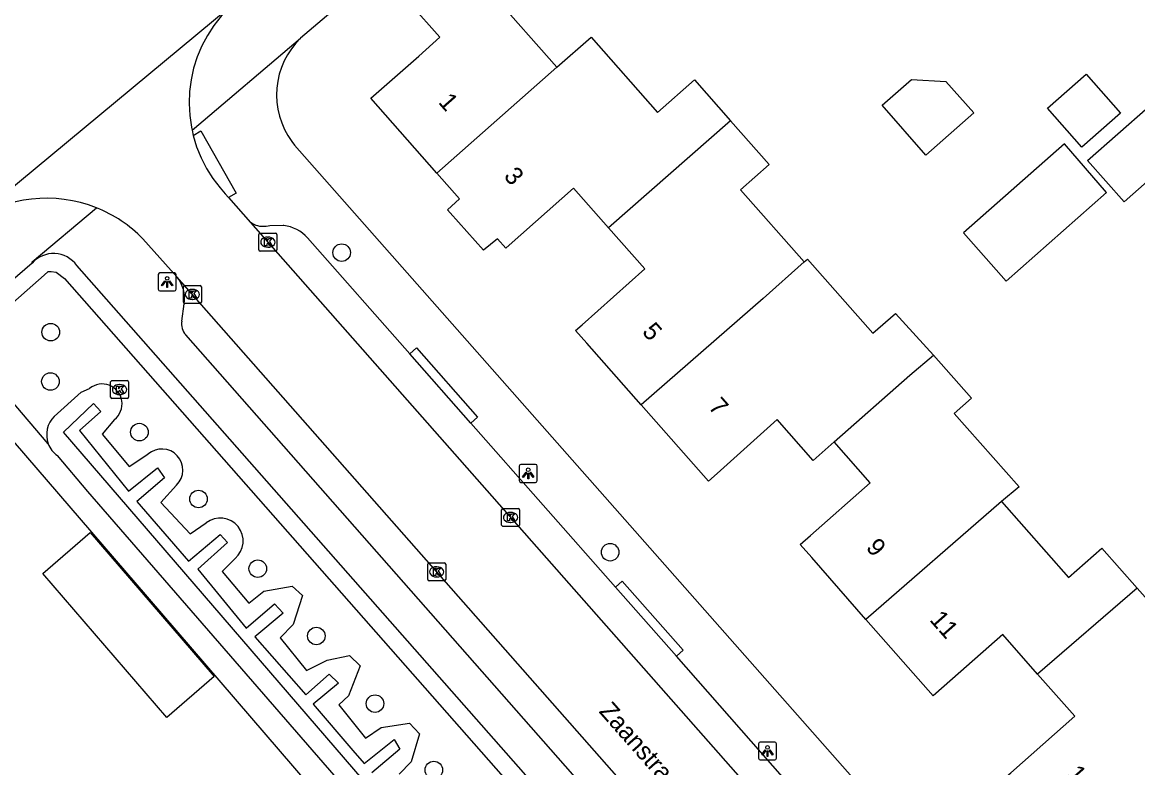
# Model space of a CAD drawing. Extents: x 157321 to 158827, y 386650 to 388532.
# Drawn here: x 157596.1 to 157658.2, y 387870.6 to 387912.1 of the extents above; entities that cross this region are included whole.
import ezdxf

# ---------------------------------------------------------------- set-up
doc = ezdxf.new("R2010")
doc.units = 0
for name, color, linetype in [('IMGEO_Boom', 7, 'Continuous'), ('IMGEO_Greppel_droge_sloot', 7, 'Continuous'), ('IMGEO_Groenvoorziening', 7, 'Continuous'), ('IMGEO_Haag', 7, 'Continuous'), ('IMGEO_Hek', 7, 'Continuous'), ('IMGEO_Kolk', 7, 'Continuous'), ('IMGEO_Lichtpunt', 7, 'Continuous'), ('IMGEO_Openbare_ruimte_label', 7, 'Continuous'), ('IMGEO_Pand', 7, 'Continuous'), ('IMGEO_Pand_nummerreeks', 7, 'Continuous'), ('IMGEO_Pand_vergunning_verleend', 7, 'Continuous'), ('IMGEO_Rijbaan_lokaal_open', 7, 'Continuous'), ('IMGEO_Voetpad_open', 7, 'Continuous')]:
    doc.layers.add(name, color=color, linetype=linetype)

msp = doc.modelspace()

# ---------------------------------------------------------------- linework, layer by layer
at = {"layer": 'IMGEO_Boom'}
for centre in [(157613.905, 387899.263), (157597.708, 387894.836), (157597.69, 387892.085), (157602.645, 387889.27), (157605.933, 387885.549), (157628.855, 387882.583), (157609.235, 387881.669), (157612.499, 387877.92), (157615.763, 387874.155), (157619.038, 387870.456)]:
    msp.add_circle(centre, 0.489, dxfattribs=at)
at = {"layer": 'IMGEO_Greppel_droge_sloot'}
msp.add_lwpolyline([(157616.668, 387868.085), (157598.42, 387889.261), (157600.089, 387890.865), (157600.488, 387890.411), (157599.304, 387889.362), (157602.032, 387885.977), (157603.649, 387887.273), (157604.046, 387886.725), (157602.498, 387885.403), (157605.384, 387882.088), (157607.139, 387883.574), (157607.546, 387883.121), (157605.898, 387881.632), (157608.594, 387878.361), (157610.172, 387879.701), (157610.647, 387879.196), (157609.065, 387877.877), (157611.918, 387874.648), (157613.207, 387875.796), (157613.727, 387875.293), (157612.318, 387874.131), (157614.537, 387871.546), (157615.165, 387870.814), (157616.836, 387872.164), (157617.14, 387871.621), (157615.584, 387870.293)], dxfattribs=at)
at = {"layer": 'IMGEO_Groenvoorziening'}
for points in [[(157597.569, 387888.624), (157592.879, 387894.1)], [(157620.76, 387839.412), (157620.993, 387839.628), (157630.777, 387848.05), (157616.991, 387863.943), (157603.095, 387880.095), (157593.208, 387891.573), (157578.896, 387879.765), (157578.743, 387879.632)], [(157597.903, 387890.147), (157599.401, 387891.486), (157599.868, 387891.702)], [(157601.25, 387889.974), (157600.572, 387889.159), (157602.076, 387887.354), (157603.121, 387888.034)], [(157631.692, 387849.055), (157630.397, 387850.669), (157617.169, 387865.945), (157599.764, 387885.961), (157598.079, 387887.96)], [(157604.704, 387886.32), (157603.83, 387885.346), (157605.473, 387883.609), (157606.366, 387884.217)], [(157607.969, 387882.235), (157607.252, 387881.502), (157608.732, 387879.749), (157609.581, 387880.409), (157611.149, 387880.692), (157611.718, 387880.168), (157611.214, 387878.561), (157610.474, 387877.824), (157611.952, 387875.997), (157613.1, 387876.582), (157614.343, 387876.83), (157614.942, 387876.251), (157614.285, 387874.584), (157613.757, 387874.087), (157615.228, 387872.23), (157616.104, 387872.83), (157617.688, 387873.07), (157618.247, 387872.476), (157617.777, 387870.913), (157617.103, 387870.22)]]:
    msp.add_lwpolyline(points, dxfattribs=at)
for centre, radius, start, end in [((157600.57, 387890.846), 1.106, 307.9512, 129.35224), ((157598.913, 387889.127), 1.435, 134.73303, 200.52822), ((157598.92, 387889.134), 1.444, 200.676, 234.37773), ((157603.899, 387887.164), 1.167, 313.63967, 131.80965), ((157607.146, 387883.209), 1.275, 310.18173, 127.74868)]:
    msp.add_arc(centre, radius, start, end, dxfattribs=at)
at = {"layer": 'IMGEO_Haag'}
msp.add_lwpolyline([(157592.879, 387894.1), (157597.334, 387898.007), (157597.556, 387898.205), (157597.738, 387898.211), (157598.011, 387898.166), (157598.466, 387897.813), (157630.55, 387861.394), (157645.53, 387844.496), (157645.954, 387843.343), (157645.442, 387842.312), (157643.275, 387840.451), (157627.162, 387826.391)], dxfattribs=at)
at = {"layer": 'IMGEO_Hek'}
msp.add_lwpolyline([(157620.993, 387839.628), (157630.777, 387848.05), (157616.991, 387863.943), (157603.095, 387880.095), (157593.208, 387891.573), (157578.896, 387879.765)], dxfattribs=at)
at = {"layer": 'IMGEO_Kolk'}
for p, q in [((157609.297, 387899.419), (157609.297, 387900.271)), ((157609.372, 387900.345), (157610.224, 387900.345)), ((157610.298, 387900.271), (157610.298, 387899.419)), ((157609.785, 387900.125), (157609.81, 387900.125)), ((157610.224, 387899.345), (157609.372, 387899.345)), ((157609.808, 387899.565), (157609.783, 387899.565)), ((157605.092, 387896.507), (157605.092, 387897.359)), ((157605.167, 387897.433), (157606.019, 387897.433)), ((157605.58, 387897.213), (157605.605, 387897.213)), ((157606.093, 387897.359), (157606.093, 387896.507)), ((157605.603, 387896.653), (157605.578, 387896.653)), ((157606.019, 387896.433), (157605.167, 387896.433)), ((157601.041, 387891.21), (157601.041, 387892.062)), ((157601.116, 387892.136), (157601.968, 387892.136)), ((157601.529, 387891.916), (157601.554, 387891.916)), ((157602.042, 387892.062), (157602.042, 387891.21)), ((157601.968, 387891.136), (157601.116, 387891.136)), ((157601.552, 387891.356), (157601.527, 387891.356)), ((157622.813, 387884.096), (157622.813, 387884.948)), ((157622.888, 387885.022), (157623.74, 387885.022)), ((157623.301, 387884.802), (157623.326, 387884.802)), ((157623.814, 387884.948), (157623.814, 387884.096)), ((157623.324, 387884.242), (157623.299, 387884.242)), ((157623.74, 387884.022), (157622.888, 387884.022)), ((157618.697, 387881.065), (157618.697, 387881.917)), ((157618.772, 387881.991), (157619.624, 387881.991)), ((157619.185, 387881.771), (157619.21, 387881.771)), ((157619.698, 387881.917), (157619.698, 387881.065)), ((157619.624, 387880.991), (157618.772, 387880.991)), ((157619.208, 387881.211), (157619.183, 387881.211))]:
    msp.add_line(p, q, dxfattribs=at)
for points in [[(157609.297, 387899.419), (157609.297, 387900.271)], [(157609.372, 387900.345), (157610.224, 387900.345)], [(157610.298, 387900.271), (157610.298, 387899.419)], [(157609.618, 387900.045), (157609.741, 387900.045), (157609.741, 387899.894), (157609.871, 387900.045), (157610.035, 387900.045), (157609.889, 387899.894), (157610.042, 387899.645), (157609.89, 387899.645), (157609.805, 387899.809), (157609.741, 387899.742), (157609.741, 387899.645), (157609.618, 387899.645), (157609.618, 387900.045)], [(157610.224, 387899.345), (157609.372, 387899.345)], [(157605.092, 387896.507), (157605.092, 387897.359)], [(157605.167, 387897.433), (157606.019, 387897.433)], [(157605.413, 387897.133), (157605.536, 387897.133), (157605.536, 387896.982), (157605.666, 387897.133), (157605.83, 387897.133), (157605.684, 387896.982), (157605.837, 387896.733), (157605.685, 387896.733), (157605.6, 387896.897), (157605.536, 387896.83), (157605.536, 387896.733), (157605.413, 387896.733), (157605.413, 387897.133)], [(157606.093, 387897.359), (157606.093, 387896.507)], [(157606.019, 387896.433), (157605.167, 387896.433)], [(157601.041, 387891.21), (157601.041, 387892.062)], [(157601.116, 387892.136), (157601.968, 387892.136)], [(157601.362, 387891.836), (157601.485, 387891.836), (157601.485, 387891.685), (157601.615, 387891.836), (157601.779, 387891.836), (157601.633, 387891.685), (157601.786, 387891.436), (157601.634, 387891.436), (157601.549, 387891.6), (157601.485, 387891.533), (157601.485, 387891.436), (157601.362, 387891.436), (157601.362, 387891.836)], [(157602.042, 387892.062), (157602.042, 387891.21)], [(157601.968, 387891.136), (157601.116, 387891.136)], [(157622.813, 387884.096), (157622.813, 387884.948)], [(157622.888, 387885.022), (157623.74, 387885.022)], [(157623.134, 387884.722), (157623.257, 387884.722), (157623.257, 387884.571), (157623.387, 387884.722), (157623.551, 387884.722), (157623.405, 387884.571), (157623.558, 387884.322), (157623.406, 387884.322), (157623.321, 387884.486), (157623.257, 387884.419), (157623.257, 387884.322), (157623.134, 387884.322), (157623.134, 387884.722)], [(157623.814, 387884.948), (157623.814, 387884.096)], [(157623.74, 387884.022), (157622.888, 387884.022)], [(157618.697, 387881.065), (157618.697, 387881.917)], [(157618.772, 387881.991), (157619.624, 387881.991)], [(157619.018, 387881.691), (157619.141, 387881.691), (157619.141, 387881.54), (157619.271, 387881.691), (157619.435, 387881.691), (157619.289, 387881.54), (157619.442, 387881.291), (157619.29, 387881.291), (157619.205, 387881.455), (157619.141, 387881.388), (157619.141, 387881.291), (157619.018, 387881.291), (157619.018, 387881.691)], [(157619.698, 387881.917), (157619.698, 387881.065)], [(157619.624, 387880.991), (157618.772, 387880.991)]]:
    msp.add_lwpolyline(points, dxfattribs=at)
for centre, start, end in [((157609.374, 387900.269), 91.55205, 178.44795), ((157609.374, 387900.269), 91.55205, 178.44795), ((157610.222, 387900.269), 1.55205, 88.44795), ((157610.222, 387900.269), 1.55205, 88.44795), ((157609.374, 387899.421), 181.55205, 268.44795), ((157609.374, 387899.421), 181.55205, 268.44795), ((157610.222, 387899.421), 271.55205, 358.44795), ((157610.222, 387899.421), 271.55205, 358.44795), ((157605.169, 387897.357), 91.55205, 178.44795), ((157605.169, 387897.357), 91.55205, 178.44795), ((157606.017, 387897.357), 1.55205, 88.44795), ((157606.017, 387897.357), 1.55205, 88.44795), ((157605.169, 387896.509), 181.55205, 268.44795), ((157605.169, 387896.509), 181.55205, 268.44795), ((157606.017, 387896.509), 271.55205, 358.44795), ((157606.017, 387896.509), 271.55205, 358.44795), ((157601.118, 387892.06), 91.55205, 178.44795), ((157601.118, 387892.06), 91.55205, 178.44795), ((157601.966, 387892.06), 1.55205, 88.44795), ((157601.966, 387892.06), 1.55205, 88.44795), ((157601.118, 387891.212), 181.55205, 268.44795), ((157601.118, 387891.212), 181.55205, 268.44795), ((157601.966, 387891.212), 271.55205, 358.44795), ((157601.966, 387891.212), 271.55205, 358.44795), ((157622.89, 387884.946), 91.55205, 178.44795), ((157622.89, 387884.946), 91.55205, 178.44795), ((157623.738, 387884.946), 1.55205, 88.44795), ((157623.738, 387884.946), 1.55205, 88.44795), ((157622.89, 387884.098), 181.55205, 268.44795), ((157622.89, 387884.098), 181.55205, 268.44795), ((157623.738, 387884.098), 271.55205, 358.44795), ((157623.738, 387884.098), 271.55205, 358.44795), ((157618.774, 387881.915), 91.55205, 178.44795), ((157618.774, 387881.915), 91.55205, 178.44795), ((157619.622, 387881.915), 1.55205, 88.44795), ((157619.622, 387881.915), 1.55205, 88.44795), ((157618.774, 387881.067), 181.55205, 268.44795), ((157618.774, 387881.067), 181.55205, 268.44795), ((157619.622, 387881.067), 271.55205, 358.44795), ((157619.622, 387881.067), 271.55205, 358.44795)]:
    msp.add_arc(centre, 0.0765, start, end, dxfattribs=at)
for centre, major_axis, ratio, start_param, end_param in [((157609.784, 387899.845), (-0.387, 0.002), 0.722429, 4.712389, 7.853982), ((157609.809, 387899.845), (-0.39, 0.002), 0.717154, 1.570796, 4.712389), ((157605.579, 387896.933), (-0.387, 0.002), 0.722429, 4.712389, 7.853982), ((157605.604, 387896.933), (-0.39, 0.002), 0.717154, 1.570796, 4.712389), ((157601.528, 387891.636), (-0.387, 0.002), 0.722429, 4.712389, 7.853982), ((157601.553, 387891.636), (-0.39, 0.002), 0.717154, 1.570796, 4.712389), ((157623.3, 387884.522), (-0.387, 0.002), 0.722429, 4.712389, 7.853982), ((157623.325, 387884.522), (-0.39, 0.002), 0.717154, 1.570796, 4.712389), ((157619.184, 387881.491), (-0.387, 0.002), 0.722429, 4.712389, 7.853982), ((157619.209, 387881.491), (-0.39, 0.002), 0.717154, 1.570796, 4.712389)]:
    msp.add_ellipse(centre, major_axis=major_axis, ratio=ratio, start_param=start_param, end_param=end_param, dxfattribs=at)
at = {"layer": 'IMGEO_Lichtpunt'}
for p, q in [((157603.691, 387898.036), (157603.691, 387897.229)), ((157603.691, 387898.036), (157603.691, 387897.229)), ((157604.593, 387898.131), (157603.785, 387898.131)), ((157604.593, 387898.131), (157603.785, 387898.131)), ((157604.687, 387897.229), (157604.687, 387898.036)), ((157604.687, 387897.229), (157604.687, 387898.036)), ((157603.785, 387897.135), (157604.593, 387897.135)), ((157603.785, 387897.135), (157604.593, 387897.135)), ((157623.797, 387887.375), (157623.797, 387886.568)), ((157623.797, 387887.375), (157623.797, 387886.568)), ((157624.699, 387887.47), (157623.891, 387887.47)), ((157624.699, 387887.47), (157623.891, 387887.47)), ((157624.793, 387886.568), (157624.793, 387887.375)), ((157624.793, 387886.568), (157624.793, 387887.375)), ((157623.891, 387886.474), (157624.699, 387886.474)), ((157623.891, 387886.474), (157624.699, 387886.474)), ((157637.119, 387871.918), (157637.119, 387871.111)), ((157637.119, 387871.918), (157637.119, 387871.111)), ((157638.021, 387872.013), (157637.213, 387872.013)), ((157638.021, 387872.013), (157637.213, 387872.013)), ((157638.115, 387871.111), (157638.115, 387871.918)), ((157638.115, 387871.111), (157638.115, 387871.918)), ((157637.213, 387871.017), (157638.021, 387871.017)), ((157637.213, 387871.017), (157638.021, 387871.017))]:
    msp.add_line(p, q, dxfattribs=at)
for points in [[(157604.065, 387897.7), (157604.104, 387897.672), (157603.916, 387897.41), (157603.878, 387897.437), (157604.065, 387897.7)], [(157604.167, 387897.652), (157604.214, 387897.652), (157604.214, 387897.33), (157604.167, 387897.33), (157604.167, 387897.652)], [(157604.277, 387897.672), (157604.315, 387897.699), (157604.502, 387897.437), (157604.463, 387897.409), (157604.277, 387897.672)], [(157624.171, 387887.039), (157624.21, 387887.011), (157624.022, 387886.749), (157623.984, 387886.776), (157624.171, 387887.039)], [(157624.273, 387886.991), (157624.32, 387886.991), (157624.32, 387886.669), (157624.273, 387886.669), (157624.273, 387886.991)], [(157624.383, 387887.011), (157624.421, 387887.038), (157624.608, 387886.776), (157624.569, 387886.748), (157624.383, 387887.011)], [(157637.493, 387871.582), (157637.532, 387871.554), (157637.344, 387871.292), (157637.306, 387871.319), (157637.493, 387871.582)], [(157637.595, 387871.534), (157637.642, 387871.534), (157637.642, 387871.212), (157637.595, 387871.212), (157637.595, 387871.534)], [(157637.705, 387871.554), (157637.743, 387871.581), (157637.93, 387871.319), (157637.891, 387871.291), (157637.705, 387871.554)]]:
    msp.add_lwpolyline(points, dxfattribs=at)
for centre in [(157604.19, 387897.834), (157624.296, 387887.173), (157637.618, 387871.716)]:
    msp.add_circle(centre, 0.0994, dxfattribs=at)
for centre, start, end in [((157603.785, 387898.036), 90, 180), ((157603.785, 387898.036), 90, 180), ((157604.593, 387898.036), 0, 90), ((157604.593, 387898.036), 0, 90), ((157603.785, 387897.229), 180, 270), ((157603.785, 387897.229), 180, 270), ((157604.593, 387897.229), 270, 0), ((157604.593, 387897.229), 270, 360), ((157623.891, 387887.375), 90, 180), ((157623.891, 387887.375), 90, 180), ((157624.699, 387887.375), 0, 90), ((157624.699, 387887.375), 0, 90), ((157623.891, 387886.568), 180, 270), ((157623.891, 387886.568), 180, 270), ((157624.699, 387886.568), 270, 0), ((157624.699, 387886.568), 270, 360), ((157637.213, 387871.918), 90, 180), ((157637.213, 387871.918), 90, 180), ((157638.021, 387871.918), 0, 90), ((157638.021, 387871.918), 0, 90), ((157637.213, 387871.111), 180, 270), ((157637.213, 387871.111), 180, 270), ((157638.021, 387871.111), 270, 0), ((157638.021, 387871.111), 270, 360)]:
    msp.add_arc(centre, 0.0946, start, end, dxfattribs=at)
at = {"layer": 'IMGEO_Pand'}
for points in [[(157620.841, 387919.191), (157624.224, 387915.359), (157622.298, 387913.659), (157625.897, 387909.582)], [(157619.21, 387903.687), (157615.539, 387907.855), (157618.198, 387910.204), (157619.371, 387911.253), (157616.076, 387914.986)], [(157625.897, 387909.582), (157627.806, 387911.259), (157631.502, 387907.071), (157633.547, 387908.877), (157635.559, 387906.599)], [(157619.21, 387903.687), (157625.897, 387909.582)], [(157653.215, 387907.297), (157655.361, 387909.19), (157657.268, 387907.028), (157655.122, 387905.135), (157653.215, 387907.297)], [(157643.996, 387907.468), (157645.629, 387908.909), (157647.553, 387908.798), (157649.101, 387907.044), (157646.44, 387904.697), (157643.996, 387907.468)], [(157655.445, 387904.385), (157658.815, 387907.356), (157660.842, 387905.057), (157657.472, 387902.086), (157655.445, 387904.385)], [(157635.559, 387906.599), (157628.768, 387900.637)], [(157635.559, 387906.599), (157637.708, 387904.167), (157636.116, 387902.761), (157639.662, 387898.745)], [(157648.534, 387900.365), (157650.903, 387897.678), (157656.498, 387902.611), (157654.152, 387905.318), (157648.534, 387900.365)], [(157628.768, 387900.637), (157626.822, 387902.842), (157623.238, 387899.679), (157623.043, 387899.507), (157622.576, 387900.036), (157621.81, 387899.407), (157619.953, 387901.477), (157619.791, 387901.647), (157620.471, 387902.256), (157619.21, 387903.687)], [(157630.59, 387890.785), (157627.553, 387894.231), (157626.929, 387894.926), (157627.291, 387895.245), (157630.785, 387898.352), (157628.768, 387900.637)], [(157639.662, 387898.745), (157637.372, 387896.707), (157630.59, 387890.785)], [(157639.662, 387898.745), (157639.837, 387898.901), (157643.482, 387894.771), (157644.738, 387895.88), (157646.864, 387893.55)], [(157641.333, 387888.721), (157645.54, 387892.44), (157646.864, 387893.55)], [(157646.864, 387893.55), (157648.976, 387891.157), (157648.021, 387890.314), (157651.63, 387886.226), (157650.65, 387885.411)], [(157641.333, 387888.721), (157640.167, 387887.69), (157638.152, 387889.973), (157634.817, 387886.972), (157634.324, 387886.548), (157630.59, 387890.785)], [(157643.101, 387878.846), (157640.079, 387882.287), (157639.433, 387883.006), (157640.005, 387883.507), (157643.338, 387886.45), (157641.333, 387888.721)], [(157650.65, 387885.411), (157643.101, 387878.846)], [(157650.65, 387885.411), (157654.385, 387881.179), (157656.241, 387882.817), (157658.207, 387880.59)], [(157658.207, 387880.59), (157652.659, 387875.792)], [(157658.207, 387880.59), (157660.256, 387878.269), (157663.904, 387874.135), (157662.03, 387872.467)], [(157652.659, 387875.792), (157650.715, 387877.995), (157647.919, 387875.527), (157646.836, 387874.593), (157643.101, 387878.846)], [(157654.485, 387865.897), (157653.379, 387867.152), (157652.465, 387866.367), (157650.542, 387868.544), (157650.337, 387868.776), (157651.341, 387869.663), (157650.943, 387870.112), (157651.161, 387870.304), (157654.725, 387873.451), (157652.659, 387875.792)]]:
    msp.add_lwpolyline(points, dxfattribs=at)
at = {"layer": 'IMGEO_Pand_vergunning_verleend'}
msp.add_lwpolyline([(157597.261, 387881.398), (157599.911, 387883.679), (157606.816, 387875.656), (157604.166, 387873.376), (157597.261, 387881.398)], dxfattribs=at)
at = {"layer": 'IMGEO_Rijbaan_lokaal_open'}
for points in [[(157593.222, 387900.95), (157607.65, 387912.915)], [(157607.65, 387912.915), (157607.197, 387912.433), (157606.789, 387911.912), (157606.428, 387911.356), (157606.119, 387910.771), (157605.864, 387910.16), (157605.664, 387909.529), (157605.521, 387908.883), (157605.436, 387908.227), (157605.411, 387907.565), (157605.445, 387906.904), (157605.537, 387906.249), (157605.576, 387906.074)], [(157605.576, 387906.074), (157605.639, 387905.787)], [(157605.639, 387905.787), (157605.831, 387905.153), (157606.078, 387904.539), (157606.38, 387903.949), (157606.732, 387903.389), (157607.134, 387902.862), (157607.428, 387902.531), (157607.604, 387902.332)], [(157607.604, 387902.332), (157608.833, 387900.938)], [(157608.833, 387900.938), (157673.92, 387827.143)], [(157604.73, 387897.915), (157602.837, 387900.03)], [(157647.931, 387848.881), (157604.73, 387897.915)]]:
    msp.add_lwpolyline(points, dxfattribs=at)
for centre, radius, start, end in [((157597.488, 387894.824), 7.465, 68.24093, 124.85059), ((157597.483, 387894.819), 7.471, 44.22463, 68.22131)]:
    msp.add_arc(centre, radius, start, end, dxfattribs=at)
at = {"layer": 'IMGEO_Voetpad_open'}
for points in [[(157616.076, 387914.986), (157611.621, 387911.205)], [(157605.576, 387906.074), (157611.621, 387911.205)], [(157611.621, 387911.205), (157611.351, 387910.919), (157611.107, 387910.609), (157610.892, 387910.279), (157610.708, 387909.932), (157610.555, 387909.569), (157610.435, 387909.194), (157610.349, 387908.81), (157610.298, 387908.419), (157610.282, 387908.026), (157610.301, 387907.633), (157610.355, 387907.243), (157610.444, 387906.859), (157610.567, 387906.485), (157610.722, 387906.123), (157610.91, 387905.777), (157611.127, 387905.449), (157611.28, 387905.251), (157676.491, 387831.375)], [(157605.639, 387905.787), (157606.072, 387906.035), (157608.037, 387902.58), (157607.604, 387902.332)], [(157596.666, 387898.667), (157596.672, 387898.756), (157600.255, 387901.757)], [(157617.701, 387893.632), (157612.01, 387900.084), (157611.876, 387900.22), (157611.73, 387900.343), (157611.573, 387900.453), (157611.407, 387900.548), (157611.234, 387900.628), (157611.054, 387900.692), (157610.869, 387900.74), (157610.681, 387900.772), (157610.642, 387900.776), (157609.906, 387900.754), (157609.813, 387900.732), (157609.7, 387900.715), (157609.586, 387900.708), (157609.471, 387900.711), (157609.358, 387900.724), (157609.246, 387900.748), (157609.137, 387900.781), (157609.031, 387900.824), (157608.929, 387900.877), (157608.833, 387900.938)], [(157596.666, 387898.667), (157591.074, 387893.848), (157576.785, 387881.818)], [(157646.328, 387844.995), (157631.299, 387862.056), (157599.154, 387898.545)], [(157605.009, 387895.454), (157605.144, 387896.416)], [(157644.783, 387849.759), (157605.225, 387894.688)], [(157617.701, 387893.632), (157618.074, 387893.964), (157621.476, 387890.106), (157621.103, 387889.774)], [(157621.103, 387889.774), (157617.701, 387893.632)], [(157629.154, 387880.645), (157621.103, 387889.774)], [(157629.154, 387880.645), (157629.528, 387880.977), (157632.925, 387877.124), (157632.552, 387876.792)], [(157632.552, 387876.792), (157629.154, 387880.645)], [(157640.32, 387867.936), (157632.552, 387876.792)]]:
    msp.add_lwpolyline(points, dxfattribs=at)
for centre, radius, start, end in [((157597.862, 387897.635), 1.58, 35.17248, 139.21298), ((157603.249, 387896.699), 1.916, 351.50034, 39.37828), ((157605.86, 387895.28), 0.868, 168.46738, 223.02786)]:
    msp.add_arc(centre, radius, start, end, dxfattribs=at)

# ---------------------------------------------------------------- texts
at = {"layer": 'IMGEO_Openbare_ruimte_label'}
msp.add_text('Zaanstraat', height=1, rotation=311.4717, dxfattribs=at).set_placement((157628.196, 387873.697))
at = {"layer": 'IMGEO_Pand_nummerreeks'}
for s, rotation, p in [('1', 311.4361, (157619.249, 387907.613)), ('3', 311.4361, (157622.891, 387903.487)), ('5', 311.4361, (157630.59, 387894.826)), ('7', 311.4361, (157634.281, 387890.644)), ('9', 311.4361, (157643.057, 387882.815)), ('11', 311.4361, (157646.601, 387878.799)), ('13', 311.43037, (157654.23, 387870.197))]:
    msp.add_text(s, height=1, rotation=rotation, dxfattribs=at).set_placement(p)

doc.saveas('drawing.dxf')
